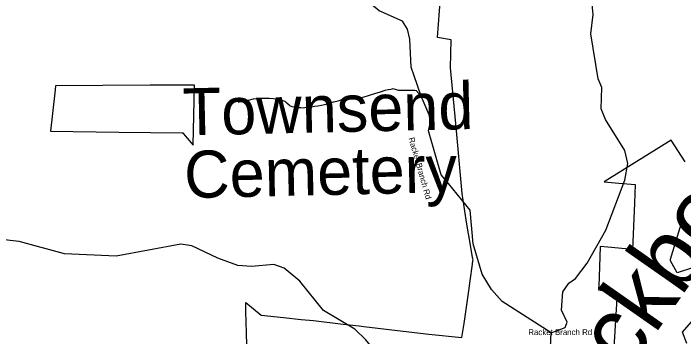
# Model space of a CAD drawing. Extents: x 1159738 to 1321356, y 736314 to 882035.
# Drawn here: x 1184188 to 1192724, y 863298 to 867413 of the extents above; entities that cross this region are included whole.
import ezdxf

# ---------------------------------------------------------------- set-up
doc = ezdxf.new("R2010")
doc.units = 0
for name, color, linetype in [('Exist Boundary Land Use Forest National US Forest Service', 7, 'Continuous'), ('Exist Cultural Cemetery Label', 7, 'Continuous'), ('Exist Geographical Mountain Summit Label', 7, 'Continuous'), ('Exist Hydrographic Creek Single Shore', 7, 'Continuous'), ('Exist Hydrographic Misc Water Feature', 7, 'Continuous'), ('Exist Road Non-System Type 51 Label', 7, 'Continuous')]:
    doc.layers.add(name, color=color, linetype=linetype)

msp = doc.modelspace()

# ---------------------------------------------------------------- linework, layer by layer
at = {"layer": 'Exist Boundary Land Use Forest National US Forest Service'}
for points in [[(1187182.7, 862399.5), (1187157.1, 863347.4), (1187149.9, 863616.8), (1187146.9, 863730.6), (1187341.9, 863570.6), (1187629.9, 863539.6), (1187854.6, 863516.7), (1188010.9, 863500.7), (1188388.3, 863457.6), (1188467.2, 863448.6), (1188591.5, 863434.3), (1188650.8, 863427.7), (1189008, 863384.9), (1189477.9, 863328.6), (1189898.9, 863285.7), (1189929.9, 863462.6), (1189987.5, 863880.7), (1190004.9, 864006.6), (1190034, 864218.1), (1190040.6, 864266.3), (1190041.9, 864275.7), (1190036.9, 864304.3), (1189995.4, 864540.3), (1189975.9, 864651.6), (1189955.2, 864785.6), (1189916.6, 865033.3), (1189902.9, 865121.6), (1189824.9, 866010.7), (1189755.9, 866718.7), (1189761.9, 867076.7), (1189588.8, 867107.6), (1189651.9, 867957.7)], [(1184659.9, 865912.4), (1185532.4, 865900.7), (1186337.9, 865890.7), (1186343.9, 865890.7), (1186353.3, 865879.6), (1186373.6, 865856.1), (1186476.9, 865736.7), (1186484.7, 866111.3), (1186492.4, 866481), (1186492.9, 866500.6), (1185928, 866497.4), (1184723.8, 866490.5), (1184718.2, 866439.9), (1184714.1, 866403.3), (1184659.9, 865912.4)], [(1192743.4, 865523.6), (1192565.9, 865799.7), (1191937.6, 865406.6), (1191713.9, 865266.7), (1191900.6, 865251.4), (1192106.9, 865234.7), (1192097.3, 864998.6), (1192072.8, 864406.6), (1191758.3, 864436.4), (1191660.9, 864445.7), (1191651.5, 864184.7), (1191642.5, 863938.5), (1191642, 863923.4), (1191640.9, 863894.6), (1191879.9, 863855.6), (1191805.9, 862670.2)], [(1192850.9, 864179.6), (1192642.9, 864111.6), (1192558.9, 864263.7), (1192556.9, 864285.6), (1192647.2, 864577.1), (1192681.9, 864688.6), (1192732.6, 864806.9)], [(1192763.9, 863207.7), (1192709.8, 863353.6), (1192969.8, 863652.6)]]:
    msp.add_lwpolyline(points, dxfattribs=at)
at = {"layer": 'Exist Hydrographic Creek Single Shore'}
for points in [[(1191038, 863343.6), (1190414.9, 863743.4), (1190277.9, 863897.1), (1190157.9, 864093.2), (1190042.9, 864479.6), (1190004.9, 864907.1), (1189730.8, 865247.3), (1189636, 865357.6), (1189474.2, 865918.9), (1189508.7, 866060.1), (1189381.3, 866359.7), (1189291.8, 866618.4), (1189253.9, 866727.5), (1189237.8, 867085.6), (1189207.9, 867214.3), (1189143.9, 867314), (1188847.8, 867447.9), (1188749.9, 867525.4), (1188710.8, 867634.5), (1188662.8, 868019.5), (1188663.9, 868360.9), (1188633.8, 868469.8), (1188479.8, 868633.7)], [(1191038, 863343.6), (1191214.9, 863415.5), (1191241.9, 863480.7), (1191170.9, 863633), (1191185.9, 863865.9), (1191263.9, 863979.2), (1191348.9, 864036.6), (1191495.9, 864230.6), (1191732.9, 864652.6), (1191974.9, 865287.8), (1192013.9, 865503.7), (1191976.9, 865668.6), (1191728.9, 866061), (1191673.9, 866196.6), (1191681.9, 866468.9), (1191634.9, 866581.5), (1191541.9, 867151.2), (1191572.8, 867400), (1191546.9, 867656.6), (1191474.8, 867776.2), (1191362.9, 868238)], [(1187636.9, 864169.9), (1187504.9, 864215.1), (1187220.9, 864191.3), (1187045.9, 864204.6), (1186789.9, 864295.1), (1186460.9, 864452.6), (1186319.8, 864475.2), (1185497.9, 864320.9), (1184839.8, 864350.4), (1184260.9, 864506.5), (1183770.8, 864562.1), (1183569.9, 864536.7), (1183366.9, 864442.2), (1183199.8, 864445.6), (1182799.4, 864660.4)], [(1191676.6, 859541.7), (1191394, 859795.3), (1191057.9, 860067.2), (1190857.9, 860389.5), (1190739.9, 860651.2), (1190719.9, 860819), (1190570.9, 861189.6), (1190271, 861471.4), (1190048, 861571), (1189815.9, 861608.6), (1189741.9, 861662.5), (1189680.9, 861863.9), (1189582.9, 861964.4), (1189329.9, 862140.2), (1189256.9, 862217.1), (1189027.1, 862468.3), (1188917.9, 862959.2), (1188675.9, 863256.1), (1188537.9, 863393.5), (1188135.8, 863631.4), (1187836.9, 864005), (1187636.9, 864169.9)], [(1191019.9, 862976.4), (1191038, 863343.6)]]:
    msp.add_lwpolyline(points, dxfattribs=at)
at = {"layer": 'Exist Hydrographic Misc Water Feature'}
for points in [[(1187705.8, 866241.2), (1187733.3, 866228.5), (1187775.3, 866223.4), (1187819, 866216.2), (1187850.9, 866213.2), (1187880.8, 866212.4), (1187917, 866217.3), (1187968.8, 866220), (1188024.9, 866230.3), (1188067, 866237.2), (1188113, 866243.9), (1188151.1, 866252.8), (1188173.2, 866258.2), (1188223.4, 866272.8), (1188269.9, 866285.5), (1188324.2, 866300.1), (1188374.6, 866314.7), (1188429.1, 866329.3), (1188447.1, 866330.8), (1188471.2, 866334.1), (1188521.3, 866336.7), (1188561.4, 866339.6), (1188605.6, 866342.5), (1188633.7, 866347.7), (1188653.7, 866349.3), (1188710.3, 866369.7), (1188748.6, 866378.7), (1188791.1, 866393.5), (1188863.7, 866415.6), (1188924.3, 866433.9), (1188962.5, 866443), (1188994.7, 866450), (1189012.9, 866453.5), (1189026.9, 866455.2), (1189034.9, 866451), (1189050.7, 866448.5), (1189064.6, 866442.1), (1189076.5, 866437.8), (1189092.3, 866435.4), (1189108.3, 866435), (1189144.4, 866433.9), (1189212.5, 866436.2), (1189260.6, 866436.8), (1189300.6, 866435.8), (1189318.5, 866433.3), (1189381.3, 866359.7)], [(1187705.8, 866241.2), (1187672.6, 866270.1), (1187658.8, 866282.5), (1187643.2, 866293), (1187621.5, 866301.6), (1187589.7, 866312.6), (1187546, 866321.8), (1187496.1, 866327.1), (1187446.1, 866330.6), (1187374.1, 866330.7), (1187323.9, 866330), (1187281.8, 866325.2), (1187241.7, 866320.3), (1187177.2, 866306.2), (1187136.9, 866297.4), (1187090.6, 866288.6), (1187050.3, 866279.7)]]:
    msp.add_lwpolyline(points, dxfattribs=at)

# ---------------------------------------------------------------- texts
at = {"layer": 'Exist Cultural Cemetery Label'}
for s, p in [('Townsend ', (1186351, 865858)), ('Cemetery', (1186369, 865060.1))]:
    msp.add_text(s, height=600, rotation=1.28836, dxfattribs=at).set_placement(p)
at = {"layer": 'Exist Geographical Mountain Summit Label'}
msp.add_text('Backbone Ridge', height=880, rotation=55.01962, dxfattribs=at).set_placement((1191191.6, 861652.8))
at = {"layer": 'Exist Road Non-System Type 51 Label'}
msp.add_text('Racket Branch Rd', height=75, rotation=285.78323, dxfattribs=at).set_placement((1189220.4, 865822.9))
msp.add_text('Racket Branch Rd', height=75, dxfattribs=at).set_placement((1190746.1, 863316.9))

doc.saveas('drawing.dxf')
